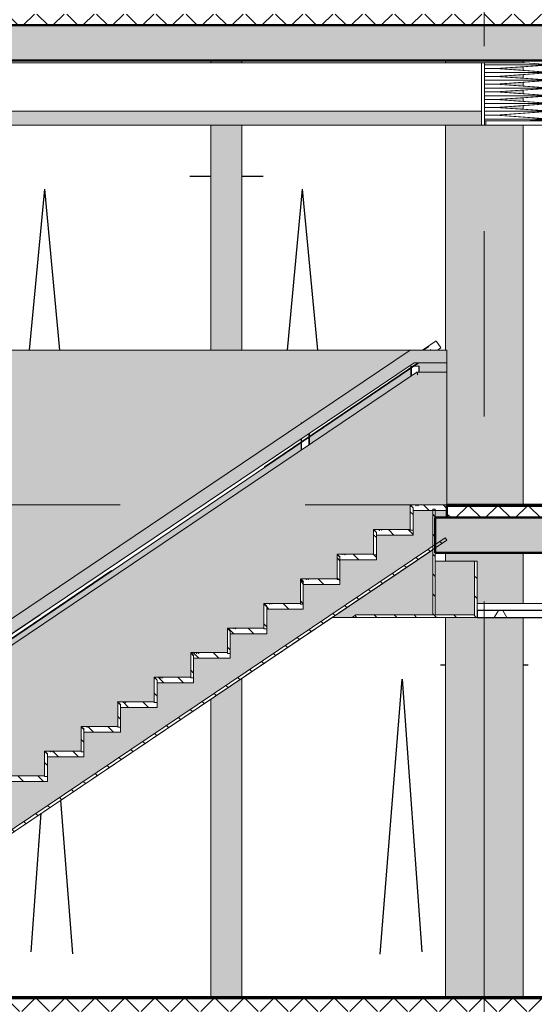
# Model space of a CAD drawing. Extents: x 50445 to 145605, y -10968 to 41989.
# Tile 273 of 338: x 93393 to 97052, y 1637 to 8637. Entities that reach past the tile are written whole.
import ezdxf

# ---------------------------------------------------------------- set-up
doc = ezdxf.new("R2010")
doc.units = 0
doc.header["$LTSCALE"] = 414.30304
doc.header["$MEASUREMENT"] = 0
for name, pattern in [('B0204', [6.8, 5, -0.6, 0.6, -0.6]), ('gestippeld', [6.35, 3.175, -3.175]), ('stramien', [22.225, 12.7, -3.175, 3.175, -3.175])]:
    doc.linetypes.add(name, pattern=pattern)
doc.layers.get('0').update_dxf_attribs({"linetype": 'CONTINUOUS'})
for name, color, linetype, lineweight in [('A-CLNG-PATT', 5, 'CONTINUOUS', 25), ('A-CLNG-SUSP', 5, 'CONTINUOUS', 25), ('A-DETL', 5, 'CONTINUOUS', 18), ('A-FLOR-CASE', 3, 'CONTINUOUS', 18), ('A-FLOR-OTLN', 6, 'CONTINUOUS', 18), ('A-FLOR-PATT', 8, 'CONTINUOUS', 50), ('A-GENM', 6, 'CONTINUOUS', 18), ('A-GLAZ', 6, 'CONTINUOUS', 18), ('A-GLAZ-GLAS', 6, 'CONTINUOUS', 25), ('I-WALL', 2, 'CONTINUOUS', 25), ('S-BEAM', 4, 'CONTINUOUS', 18), ('S-COLS', 6, 'CONTINUOUS', 18), ('S-GRID', 1, 'CONTINUOUS', 18)]:
    doc.layers.add(name, color=color, linetype=linetype, lineweight=lineweight)
doc.layers.get('A-GLAZ').off()
pattern_1 = [(45, (114825.1, 10064.78), (-106.066, 106.066), []), (135, (114825.1, 10064.78), (-106.066, -106.066), [])]
pattern_2 = [(135, (33645.57, 9397.6), (-70.71068, -70.71068), [])]

# ---------------------------------------------------------------- blocks, each defined once
blk = doc.blocks.new('65_KU_GNS huif met Barisol - Type-7861266-plotview doorsnede C C  -  1 op 100')
at = {"layer": 'A-GENM'}
blk.add_hatch(color=256, dxfattribs=at).paths.add_polyline_path([(10035.5, 7220), (15497.5, 7220), (15497.5, 7320), (10035.5, 7320)], flags=0)
for p, q in [((15497.5, 7663.2), (10035.5, 7663.2)), ((15517.5, 7663.2), (15497.5, 7663.2)), ((15497.5, 7663.2), (15497.5, 7220)), ((15517.5, 7220), (15517.5, 7663.2)), ((15517.5, 7663.2), (15807.4, 7663.2)), ((15517.5, 7662.2), (15807.4, 7662.2)), ((15517.5, 7649.4), (15990.1, 7649.4)), ((15990.1, 7649.4), (15596.2, 7621.9)), ((15610.6, 7621.9), (16004.5, 7649.4)), ((16004.5, 7649.4), (15807.4, 7663.2)), ((15807.4, 7663.2), (15807.4, 7662.2)), ((15807.4, 7662.2), (15990.1, 7649.4)), ((15517.5, 7621.9), (15596.2, 7621.9)), ((15517.5, 7594.3), (15990.1, 7594.3)), ((15517.5, 7566.8), (15596.2, 7566.8)), ((15596.2, 7621.9), (15990.1, 7594.3)), ((15990.1, 7594.3), (15596.2, 7566.8)), ((15596.2, 7566.8), (15990.1, 7539.2)), ((16004.5, 7594.3), (15610.6, 7621.9)), ((15610.6, 7566.8), (16004.5, 7594.3)), ((16004.5, 7539.2), (15610.6, 7566.8)), ((15517.5, 7539.2), (15990.1, 7539.2)), ((15517.5, 7511.7), (15596.2, 7511.7)), ((15990.1, 7539.2), (15596.2, 7511.7)), ((15596.2, 7511.7), (15990.1, 7484.1)), ((15610.6, 7511.7), (16004.5, 7539.2)), ((16004.5, 7484.1), (15610.6, 7511.7)), ((15517.5, 7484.1), (15990.1, 7484.1)), ((15517.5, 7456.6), (15596.2, 7456.6)), ((15517.5, 7429), (15990.1, 7429)), ((15990.1, 7484.1), (15596.2, 7456.6)), ((15596.2, 7456.6), (15990.1, 7429)), ((15990.1, 7429), (15596.2, 7401.5)), ((15610.6, 7456.6), (16004.5, 7484.1)), ((16004.5, 7429), (15610.6, 7456.6)), ((15610.6, 7401.5), (16004.5, 7429)), ((15517.5, 7401.5), (15596.2, 7401.5)), ((15517.5, 7374), (15990.1, 7374)), ((15596.2, 7401.5), (15990.1, 7374)), ((15990.1, 7374), (15596.2, 7346.4)), ((16004.5, 7374), (15610.6, 7401.5)), ((15610.6, 7346.4), (16004.5, 7374)), ((15497.5, 7320), (10035.5, 7320)), ((15497.5, 7220), (15497.5, 7320)), ((15517.5, 7346.4), (15596.2, 7346.4)), ((15517.5, 7318.9), (15990.1, 7318.9)), ((15517.5, 7291.3), (15596.2, 7291.3)), ((15596.2, 7346.4), (15990.1, 7318.9)), ((15990.1, 7318.9), (15596.2, 7291.3)), ((15596.2, 7291.3), (15990.1, 7263.8)), ((16004.5, 7318.9), (15610.6, 7346.4)), ((15610.6, 7291.3), (16004.5, 7318.9)), ((16004.5, 7263.8), (15610.6, 7291.3)), ((10035.5, 7220), (15497.5, 7220)), ((15497.5, 7220), (15517.5, 7220)), ((15517.5, 7263.8), (15990.1, 7263.8)), ((15517.5, 7251), (15807.4, 7251)), ((15527.5, 7250), (15517.5, 7250)), ((15517.5, 7220), (15527.5, 7220)), ((15527.5, 7250), (15527.5, 7220)), ((16027.5, 7250), (15527.5, 7250)), ((15527.5, 7220), (16027.5, 7220)), ((15990.1, 7263.8), (15807.4, 7251)), ((15807.4, 7250), (16004.5, 7263.8)), ((15807.4, 7251), (15807.4, 7250))]:
    blk.add_line(p, q, dxfattribs=at)
blk = doc.blocks.new('34_KA_houten balustrade communicatietrappen - Type-11203011-plotview doorsnede C C  -  1 op 100')
at = {"layer": 'A-FLOR-CASE'}
h = blk.add_hatch(dxfattribs=at)
h.set_pattern_fill('FP_22', color=256, style=0, pattern_type=2)
h.set_pattern_definition(pattern_2)
h.paths.add_polyline_path([(14889.7, 3720), (15465.9, 3720), (15465.9, 4120), (15447.9, 4120), (15447.9, 3738), (15167.9, 3738), (15167.9, 4490), (15149.9, 4490), (15149.9, 3738), (14603.6, 3738), (14576.9, 3720)], flags=0)
h.paths.add_polyline_path([(10067.9, 3720), (10383.9, 3720), (10383.9, 4520), (10365.9, 4520), (10365.9, 3738), (10085.9, 3738), (10085.9, 4120), (10067.9, 4120)], flags=0)
h.paths.add_polyline_path([(10301.9, 4490), (10301.9, 4520), (10283.9, 4520), (10283.9, 4490)], flags=0)
at = {"layer": 'A-GENM'}
h = blk.add_hatch(color=256, dxfattribs=at)
h.paths.add_polyline_path([(10383.9, 3720), (12167.1, 3720), (14214.1, 5097.8), (14214.9, 5104.4), (14224, 5104.4), (14989.9, 5620), (10283.9, 5620), (10283.9, 4520), (10301.9, 4520), (10301.9, 5602), (10328.1, 5602), (10328.1, 4520), (10383.9, 4520), (10383.9, 3738)], flags=0)
h.paths.add_polyline_path([(14434.4, 3720), (14576.9, 3720), (14603.6, 3738), (15149.9, 3739.1), (15149.9, 4201.6), (14461.1, 3738)], flags=0)
h = blk.add_hatch(color=256, dxfattribs=at)
h.paths.add_polyline_path([(15446.3, 3738), (15447.9, 3738), (15447.9, 4120), (15167.9, 4120), (15167.9, 3738)], flags=0)
h.paths.add_polyline_path([(10085.9, 3738), (10365.9, 3738), (10365.9, 4120), (10085.9, 4120), (10085.9, 4018)], flags=0)
for p, q in [((14989.9, 5620), (10283.9, 5620)), ((15167.9, 4490), (15149.9, 4490)), ((15149.9, 4490), (15149.9, 3738)), ((15167.9, 3738), (15167.9, 4490)), ((15168, 4120), (15447.9, 4120)), ((15465.9, 4120), (15447.9, 4120)), ((15447.9, 4120), (15447.9, 3738)), ((15465.9, 3720), (15465.9, 4120)), ((14434.4, 3720), (14576.9, 3720)), ((14603.6, 3738), (14576.9, 3720)), ((14576.9, 3720), (15465.9, 3720)), ((15149.9, 3738), (14603.6, 3738)), ((15447.9, 3738), (15167.9, 3738))]:
    blk.add_line(p, q, dxfattribs=at)
blk = doc.blocks.new('42_KA leemstuc betonkolomafwerking - Type-V52-plotview doorsnede C C  -  1 op 100')
at = {"layer": 'A-GENM'}
h = blk.add_hatch(color=256, dxfattribs=at)
h.paths.add_polyline_path([(15249.9, 4520), (15793.6, 4520), (15793.6, 7220), (15239.6, 7220), (15239.6, 5620), (15249.9, 5620), (15249.9, 4566.3)], flags=0)
h.paths.add_polyline_path([(15793.6, 7333.6), (15793.6, 7359.2), (15610.6, 7346.4), (15724.6, 7338.4)], flags=0)
h.paths.add_polyline_path([(15793.6, 7388.7), (15793.6, 7414.3), (15610.6, 7401.5), (15724.6, 7393.5)], flags=0)
h.paths.add_polyline_path([(15793.6, 7443.8), (15793.6, 7469.4), (15610.6, 7456.6)], flags=0)
h.paths.add_polyline_path([(15793.6, 7498.9), (15793.6, 7524.5), (15610.6, 7511.7)], flags=0)
h.paths.add_polyline_path([(15793.6, 7554), (15793.6, 7579.6), (15610.6, 7566.8)], flags=0)
h.paths.add_polyline_path([(15793.6, 7609.1), (15793.6, 7634.7), (15610.6, 7621.9)], flags=0)
h.paths.add_polyline_path([(15793.6, 7663.2), (15793.6, 7680), (15239.6, 7680), (15239.6, 7663.2), (15517.5, 7663.2)], flags=0)
for p, q in [((15239.6, 7680), (15239.6, 7663.2)), ((15793.6, 7680), (15793.6, 7663.2)), ((15793.6, 7634.7), (15793.6, 7609.1)), ((15793.6, 7579.6), (15793.6, 7554)), ((15793.6, 7524.5), (15793.6, 7498.9)), ((15793.6, 7469.4), (15793.6, 7443.8)), ((15793.6, 7414.3), (15793.6, 7388.7)), ((15793.6, 7359.2), (15793.6, 7333.6)), ((15239.6, 7220), (15239.6, 5620)), ((15793.6, 7220), (15793.6, 4520))]:
    blk.add_line(p, q, dxfattribs=at)
blk = doc.blocks.new('42_KA leemstuc betonkolomafwerking - Type-V69-plotview doorsnede C C  -  1 op 100')
at = {"layer": 'A-GENM'}
h = blk.add_hatch(color=256, dxfattribs=at)
h.paths.add_polyline_path([(15239.6, 1020), (15793.6, 1020), (15793.6, 3720), (15239.6, 3720), (15239.6, 1132.5)], flags=0)
h.paths.add_polyline_path([(15466.6, 3820), (15793.6, 3820), (15793.6, 4180), (15239.6, 4180), (15239.6, 4120), (15465.9, 4120), (15465.9, 3820)], flags=0)
for p, q in [((15239.6, 4180), (15239.6, 4120)), ((15793.6, 4180), (15793.6, 3820)), ((15239.6, 3720), (15239.6, 1020)), ((15793.6, 3720), (15793.6, 1020))]:
    blk.add_line(p, q, dxfattribs=at)
blk = doc.blocks.new('42_KA leemstuc betonkolomafwerking - Type-V95-plotview doorsnede C C  -  1 op 100')
at = {"layer": 'A-GENM'}
blk.add_hatch(color=256, dxfattribs=at).paths.add_polyline_path([(13793.3, 1020), (13793.3, 3288.5), (13573.3, 3140.4), (13573.3, 1020), (13776.5, 1020)], flags=0)
for p, q in [((13793.3, 3288.5), (13793.3, 1020)), ((13573.3, 3140.4), (13573.3, 1020))]:
    blk.add_line(p, q, dxfattribs=at)
blk = doc.blocks.new('31_KA_Houten kozijn draaiend deel metselwerkgevel - Type-V162-plotview doorsnede C C  -  1 op 100')
at = {"layer": 'A-GLAZ-GLAS'}
for p in [(10450.2, 5620), (10666.4, 5620)]:
    blk.add_line(p, (10558.3, 6766), dxfattribs=at)
blk = doc.blocks.new('31_KA_Houten kozijn draaiend deel metselwerkgevel begane grond - Type-V190-plotview doorsnede C C  -  1 op 100')
at = {"layer": 'A-GLAZ-GLAS'}
for p, q in [((12590.9, 1329.1), (12505.2, 2421.5)), ((12294.1, 1343), (12366, 2327.8))]:
    blk.add_line(p, q, dxfattribs=at)
blk = doc.blocks.new('31_KA_Houten kozijn draaiend deel metselwerkgevel begane grond - Type-9964744-plotview doorsnede C C  -  1 op 100')
at = {"layer": 'A-GLAZ-GLAS'}
for p, q in [((7441.9, 1325.6), (7598.3, 3281)), ((7741.9, 1343), (7600.5, 3281))]:
    blk.add_line(p, q, dxfattribs=at)
blk = doc.blocks.new('24_KA_communicatietrap - Type-V200-plotview doorsnede C C  -  1 op 100')
at = {"layer": 'A-GENM'}
for points in [[(9789.9, 2011.5), (15017.4, 5530), (15249.9, 5530), (15249.9, 5620), (14989.9, 5620), (9789.9, 2120)], [(9789.9, 1907.8), (15043.6, 5444), (15037.5, 5464), (9789.9, 1930.4), (9789.9, 1913.6)], [(15168, 5444), (15249.9, 5444), (15249.9, 5464), (15037.7, 5463.3), (15043.6, 5444)]]:
    blk.add_hatch(color=256, dxfattribs=at).paths.add_polyline_path(points, flags=0)
h = blk.add_hatch(color=256, dxfattribs=at)
h.paths.add_polyline_path([(9789.9, 1931.8), (10233.6, 2230.4), (10233.6, 2310.1), (9789.9, 2011.5), (9789.9, 1991)], flags=0)
h.paths.add_polyline_path([(10293.6, 2270.8), (14214.1, 4909.8), (14214.1, 4962.8), (10326.8, 2326.9), (10305.4, 2358.5), (10293.6, 2350.5), (10293.6, 2277.1)], flags=0)
h.paths.add_polyline_path([(14274.1, 4950.1), (14994.6, 5435.1), (14994.6, 5492.2), (14274.1, 5003.5), (14274.1, 4995.6)], flags=0)
h.paths.add_polyline_path([(15249.9, 5464), (15249.9, 5530), (15048.6, 5528.8), (15014.9, 5506), (15054.6, 5506), (15054.6, 5464), (15168, 5464)], flags=0)
h = blk.add_hatch(color=256, dxfattribs=at)
h.paths.add_polyline_path([(9880.5, 1020), (10049.9, 1020), (10049.9, 1193.9), (10051.3, 1195), (10309.9, 1195), (10309.9, 1368.9), (10311.3, 1370), (10569.9, 1370), (10569.9, 1543.9), (10571.3, 1545), (10829.9, 1545.1), (10829.9, 1718.9), (10831.3, 1720), (11089.9, 1720), (11089.9, 1893.9), (11091.3, 1895), (11349.9, 1895.1), (11349.9, 2068.9), (11351.3, 2070), (11609.9, 2070), (11609.9, 2243.9), (11611.3, 2245), (11869.9, 2245.1), (11869.9, 2418.9), (11871.3, 2420), (12129.9, 2420), (12129.9, 2593.9), (12131.3, 2595), (12389.9, 2595), (12389.9, 2768.9), (12391.3, 2770), (12649.9, 2770.1), (12649.9, 2943.9), (12651.3, 2945), (12909.9, 2945.1), (12909.9, 3118.9), (12911.3, 3120), (13169.9, 3120.1), (13169.9, 3293.9), (13171.3, 3295), (13429.9, 3295), (13429.9, 3468.9), (13431.3, 3470), (13689.9, 3470.1), (13689.9, 3643.9), (13691.3, 3645), (13949.9, 3645), (13949.9, 3818.9), (13951.3, 3820), (14209.9, 3820), (14210.1, 3994), (14211.3, 3995), (14469.9, 3995), (14469.9, 4168.9), (14471.3, 4170), (14729.9, 4170.1), (14729.9, 4343.9), (14731.3, 4345), (14989.9, 4345), (14989.9, 4518.9), (14991.3, 4520), (15249.9, 4520), (15249.9, 5444), (15043.6, 5444), (9789.9, 1907.8), (9789.9, 1020)], flags=0)
h.paths.add_polyline_path([(10411.6, 1020), (10422.7, 1020), (10411.6, 1036.6), (15149.9, 4225.8), (15149.9, 4480), (15009.9, 4480), (15009.9, 4305), (14749.9, 4305), (14749.9, 4130), (14489.9, 4130), (14489.9, 3955), (14229.9, 3955), (14229.9, 3780), (13969.9, 3780), (13969.9, 3605), (13709.9, 3605), (13709.9, 3430), (13449.9, 3430), (13449.9, 3255), (13189.9, 3255), (13189.9, 3080), (12929.9, 3080), (12929.9, 2905), (12669.9, 2905), (12669.9, 2730), (12409.9, 2730), (12409.9, 2555), (12149.9, 2555), (12149.9, 2380), (11889.9, 2380), (11889.9, 2205), (11629.9, 2205), (11629.9, 2030), (11369.9, 2030), (11369.9, 1855), (11109.9, 1855), (11109.9, 1680), (10849.9, 1680), (10849.9, 1505), (10589.9, 1505), (10589.9, 1330), (10329.9, 1330), (10329.9, 1155), (10069.9, 1155), (10069.9, 1020), (10158.7, 1020)], flags=0)
h.paths.add_polyline_path([(15221.6, 4430), (15249.9, 4430), (15249.9, 4480), (15167.9, 4480), (15168, 4430)], flags=0)
h = blk.add_hatch(dxfattribs=at)
h.set_pattern_fill('FP_22', color=256, style=0, pattern_type=2)
h.set_pattern_definition(pattern_2)
h.paths.add_polyline_path([(15009.9, 4340), (15009.9, 4498.6), (14989.9, 4518.6), (14989.9, 4340)], flags=0)
h = blk.add_hatch(dxfattribs=at)
h.set_pattern_fill('FP_22', color=256, style=0, pattern_type=2)
h.set_pattern_definition(pattern_2)
h.paths.add_polyline_path([(15168, 4480), (15249.9, 4480), (15249.9, 4520), (15046.9, 4520), (15046.9, 4514), (15044.9, 4514), (15044.9, 4520), (15031.9, 4520), (15031.9, 4514), (15029.9, 4514), (15029.9, 4520), (14991.3, 4520), (15011.3, 4500), (15009.9, 4498.6), (15009.9, 4480)], flags=0)
h = blk.add_hatch(dxfattribs=at)
h.set_pattern_fill('FP_22', color=256, style=0, pattern_type=2)
h.set_pattern_definition(pattern_2)
h.paths.add_polyline_path([(14749.9, 4165), (14749.9, 4323.6), (14729.9, 4343.6), (14729.9, 4165)], flags=0)
h = blk.add_hatch(dxfattribs=at)
h.set_pattern_fill('FP_22', color=256, style=0, pattern_type=2)
h.set_pattern_definition(pattern_2)
h.paths.add_polyline_path([(14749.9, 4305), (15009.9, 4305), (15009.9, 4340), (14989.9, 4340), (14989.9, 4345), (14786.9, 4345), (14786.9, 4339), (14784.9, 4339), (14784.9, 4345), (14771.9, 4345), (14771.9, 4339), (14769.9, 4339), (14769.9, 4345), (14731.3, 4345), (14751.3, 4325), (14749.9, 4323.6)], flags=0)
h = blk.add_hatch(dxfattribs=at)
h.set_pattern_fill('FP_22', color=256, style=0, pattern_type=2)
h.set_pattern_definition(pattern_2)
h.paths.add_polyline_path([(10422.7, 1020), (15249.9, 4269), (15238.7, 4285.6), (10411.6, 1036.6)], flags=0)
h = blk.add_hatch(dxfattribs=at)
h.set_pattern_fill('FP_22', color=256, style=0, pattern_type=2)
h.set_pattern_definition(pattern_2)
h.paths.add_polyline_path([(14489.9, 3990), (14489.9, 4148.6), (14469.9, 4168.6), (14469.9, 3990)], flags=0)
h = blk.add_hatch(dxfattribs=at)
h.set_pattern_fill('FP_22', color=256, style=0, pattern_type=2)
h.set_pattern_definition(pattern_2)
h.paths.add_polyline_path([(14749.9, 4130), (14749.9, 4165), (14729.9, 4165), (14729.9, 4170), (14471.3, 4170), (14491.3, 4150), (14489.9, 4148.6), (14489.9, 4130)], flags=0)
h = blk.add_hatch(dxfattribs=at)
h.set_pattern_fill('FP_22', color=256, style=0, pattern_type=2)
h.set_pattern_definition(pattern_2)
h.paths.add_polyline_path([(14229.9, 3815), (14229.9, 3973.6), (14209.9, 3993.6), (14209.9, 3815)], flags=0)
h = blk.add_hatch(dxfattribs=at)
h.set_pattern_fill('FP_22', color=256, style=0, pattern_type=2)
h.set_pattern_definition(pattern_2)
h.paths.add_polyline_path([(14229.9, 3955), (14489.9, 3955), (14489.9, 3990), (14469.9, 3990), (14469.9, 3995), (14212.3, 3994), (14231.3, 3975), (14229.9, 3973.6)], flags=0)
h = blk.add_hatch(dxfattribs=at)
h.set_pattern_fill('FP_22', color=256, style=0, pattern_type=2)
h.set_pattern_definition(pattern_2)
h.paths.add_polyline_path([(13969.9, 3640), (13969.9, 3798.6), (13949.9, 3818.6), (13949.9, 3640)], flags=0)
h = blk.add_hatch(dxfattribs=at)
h.set_pattern_fill('FP_22', color=256, style=0, pattern_type=2)
h.set_pattern_definition(pattern_2)
h.paths.add_polyline_path([(13969.9, 3780), (14229.9, 3780), (14229.9, 3815), (14209.9, 3815), (14209.9, 3820), (13951.3, 3820), (13971.3, 3800), (13969.9, 3798.6)], flags=0)
h = blk.add_hatch(dxfattribs=at)
h.set_pattern_fill('FP_22', color=256, style=0, pattern_type=2)
h.set_pattern_definition(pattern_2)
h.paths.add_polyline_path([(13709.9, 3465), (13709.9, 3623.6), (13689.9, 3643.6), (13689.9, 3465)], flags=0)
h = blk.add_hatch(dxfattribs=at)
h.set_pattern_fill('FP_22', color=256, style=0, pattern_type=2)
h.set_pattern_definition(pattern_2)
h.paths.add_polyline_path([(13709.9, 3605), (13969.9, 3605), (13969.9, 3640), (13949.9, 3640), (13949.9, 3645), (13691.3, 3645), (13711.3, 3625), (13709.9, 3623.6)], flags=0)
h = blk.add_hatch(dxfattribs=at)
h.set_pattern_fill('FP_22', color=256, style=0, pattern_type=2)
h.set_pattern_definition(pattern_2)
h.paths.add_polyline_path([(13449.9, 3290), (13449.9, 3448.6), (13429.9, 3468.6), (13429.9, 3290)], flags=0)
h = blk.add_hatch(dxfattribs=at)
h.set_pattern_fill('FP_22', color=256, style=0, pattern_type=2)
h.set_pattern_definition(pattern_2)
h.paths.add_polyline_path([(13709.9, 3430), (13709.9, 3465), (13689.9, 3465), (13689.9, 3470), (13431.3, 3470), (13451.3, 3450), (13449.9, 3448.6), (13449.9, 3430)], flags=0)
h = blk.add_hatch(dxfattribs=at)
h.set_pattern_fill('FP_22', color=256, style=0, pattern_type=2)
h.set_pattern_definition(pattern_2)
h.paths.add_polyline_path([(13189.9, 3115), (13189.9, 3273.6), (13169.9, 3293.6), (13169.9, 3115)], flags=0)
h = blk.add_hatch(dxfattribs=at)
h.set_pattern_fill('FP_22', color=256, style=0, pattern_type=2)
h.set_pattern_definition(pattern_2)
h.paths.add_polyline_path([(13189.9, 3255), (13449.9, 3255), (13449.9, 3290), (13429.9, 3290), (13429.9, 3295), (13171.3, 3295), (13191.3, 3275), (13189.9, 3273.6)], flags=0)
h = blk.add_hatch(dxfattribs=at)
h.set_pattern_fill('FP_22', color=256, style=0, pattern_type=2)
h.set_pattern_definition(pattern_2)
h.paths.add_polyline_path([(12929.9, 2940), (12929.9, 3098.6), (12909.9, 3118.6), (12909.9, 2940)], flags=0)
h = blk.add_hatch(dxfattribs=at)
h.set_pattern_fill('FP_22', color=256, style=0, pattern_type=2)
h.set_pattern_definition(pattern_2)
h.paths.add_polyline_path([(13189.9, 3080), (13189.9, 3115), (13169.9, 3115), (13169.9, 3120), (12911.3, 3120), (12931.3, 3100), (12929.9, 3098.6), (12929.9, 3080)], flags=0)
h = blk.add_hatch(dxfattribs=at)
h.set_pattern_fill('FP_22', color=256, style=0, pattern_type=2)
h.set_pattern_definition(pattern_2)
h.paths.add_polyline_path([(12649.9, 2765), (12669.9, 2765), (12669.9, 2923.6), (12649.9, 2943.6), (12649.9, 2849.4)], flags=0)
h = blk.add_hatch(dxfattribs=at)
h.set_pattern_fill('FP_22', color=256, style=0, pattern_type=2)
h.set_pattern_definition(pattern_2)
h.paths.add_polyline_path([(12669.9, 2905), (12929.9, 2905), (12929.9, 2940), (12909.9, 2940), (12909.9, 2945), (12651.3, 2945), (12671.3, 2925), (12669.9, 2923.6)], flags=0)
h = blk.add_hatch(dxfattribs=at)
h.set_pattern_fill('FP_22', color=256, style=0, pattern_type=2)
h.set_pattern_definition(pattern_2)
h.paths.add_polyline_path([(12409.9, 2590), (12409.9, 2748.6), (12389.9, 2768.6), (12389.9, 2590)], flags=0)
h = blk.add_hatch(dxfattribs=at)
h.set_pattern_fill('FP_22', color=256, style=0, pattern_type=2)
h.set_pattern_definition(pattern_2)
h.paths.add_polyline_path([(12409.9, 2730), (12669.9, 2730), (12669.9, 2765), (12649.9, 2765), (12649.9, 2770), (12391.3, 2770), (12411.3, 2750), (12409.9, 2748.6)], flags=0)
h = blk.add_hatch(dxfattribs=at)
h.set_pattern_fill('FP_22', color=256, style=0, pattern_type=2)
h.set_pattern_definition(pattern_2)
h.paths.add_polyline_path([(12149.9, 2555), (12409.9, 2555), (12409.9, 2590), (12389.9, 2590), (12389.9, 2595), (12131.3, 2595), (12151.3, 2575), (12149.9, 2573.6), (12149.9, 2563.3)], flags=0)
for p, q in [((14989.9, 5620), (9789.9, 2120)), ((15249.9, 5620), (14989.9, 5620)), ((15249.9, 5530), (15249.9, 5620)), ((9789.9, 2011.5), (15017.4, 5530)), ((15037.5, 5464), (9789.9, 1931.9)), ((15017.4, 5530), (15249.9, 5530)), ((15249.9, 5464), (15037.5, 5464)), ((15249.9, 5464), (15249.9, 5530)), ((15249.9, 5444), (15249.9, 5464)), ((15249.9, 4520), (15249.9, 5444)), ((14991.2, 4520.1), (14989.8, 4518.7)), ((14989.8, 4518.7), (15009.9, 4498.6)), ((15009.9, 4498.6), (14989.9, 4518.6)), ((14989.9, 4518.6), (14989.9, 4340)), ((15011.3, 4500), (14991.2, 4520.1)), ((15029.9, 4520), (14991.3, 4520)), ((14991.3, 4520), (15011.3, 4500)), ((15011.3, 4500), (15009.9, 4498.6)), ((15009.9, 4498.6), (15011.3, 4500)), ((15009.9, 4498.6), (15009.9, 4480)), ((15009.9, 4340), (15009.9, 4498.6)), ((15029.9, 4520.6), (15029.9, 4514.6)), ((15031.9, 4520.6), (15029.9, 4520.6)), ((15029.9, 4514), (15029.9, 4520)), ((15029.9, 4514.6), (15031.9, 4514.6)), ((15031.9, 4514), (15029.9, 4514)), ((15031.9, 4514.6), (15031.9, 4520.6)), ((15044.9, 4520), (15031.9, 4520)), ((15031.9, 4520), (15031.9, 4514)), ((15044.9, 4520.6), (15044.9, 4514.6)), ((15046.9, 4520.6), (15044.9, 4520.6)), ((15044.9, 4514), (15044.9, 4520)), ((15044.9, 4514.6), (15046.9, 4514.6)), ((15046.9, 4514), (15044.9, 4514)), ((15046.9, 4514.6), (15046.9, 4520.6)), ((15249.9, 4520), (15046.9, 4520)), ((15046.9, 4520), (15046.9, 4514)), ((15249.9, 4480), (15249.9, 4520)), ((15009.9, 4480), (15249.9, 4480)), ((15249.9, 4430), (15249.9, 4480)), ((14731.2, 4345.1), (14729.8, 4343.7)), ((14729.8, 4343.7), (14749.9, 4323.6)), ((14749.9, 4323.6), (14729.9, 4343.6)), ((14729.9, 4343.6), (14729.9, 4165)), ((14749.9, 4323.6), (14729.9, 4343.6)), ((14729.9, 4343.6), (14729.9, 4165)), ((14751.3, 4325), (14731.2, 4345.1)), ((14769.9, 4345), (14731.3, 4345)), ((14731.3, 4345), (14751.3, 4325)), ((14769.9, 4345.6), (14769.9, 4339.6)), ((14771.9, 4345.6), (14769.9, 4345.6)), ((14769.9, 4339), (14769.9, 4345)), ((14771.9, 4339.6), (14771.9, 4345.6)), ((14784.9, 4345), (14771.9, 4345)), ((14771.9, 4345), (14771.9, 4339)), ((14784.9, 4345.6), (14784.9, 4339.6)), ((14786.9, 4345.6), (14784.9, 4345.6)), ((14784.9, 4339), (14784.9, 4345)), ((14786.9, 4339.6), (14786.9, 4345.6)), ((14989.9, 4345), (14786.9, 4345)), ((14786.9, 4345), (14786.9, 4339)), ((14989.9, 4340), (14989.9, 4345)), ((15238.7, 4285.6), (10411.6, 1036.6)), ((14751.3, 4325), (14749.9, 4323.6)), ((14749.9, 4323.6), (14751.3, 4325)), ((14749.9, 4170), (14749.9, 4323.6)), ((14749.9, 4323.6), (14749.9, 4305)), ((14749.9, 4165), (14749.9, 4323.6)), ((14749.9, 4165), (14749.9, 4323.6)), ((14749.9, 4305), (15009.9, 4305)), ((14749.9, 4305), (15009.9, 4305)), ((14769.9, 4339.6), (14771.9, 4339.6)), ((14771.9, 4339), (14769.9, 4339)), ((14784.9, 4339.6), (14786.9, 4339.6)), ((14786.9, 4339), (14784.9, 4339)), ((15009.9, 4340), (14989.9, 4340)), ((14989.9, 4340), (15009.9, 4340)), ((15009.9, 4305), (15009.9, 4340)), ((15249.9, 4269), (15238.7, 4285.6)), ((10422.7, 1020), (15249.9, 4269)), ((10422.9, 1020), (15149.9, 4201.6)), ((14471.2, 4170.1), (14469.8, 4168.7)), ((14469.8, 4168.7), (14489.9, 4148.6)), ((14489.9, 4148.6), (14469.9, 4168.6)), ((14469.9, 4168.6), (14469.9, 3990)), ((14491.3, 4150), (14471.2, 4170.1)), ((14729.9, 4170), (14471.3, 4170)), ((14471.3, 4170), (14491.3, 4150)), ((14489.9, 4148.6), (14491.3, 4150)), ((14491.3, 4150), (14489.9, 4148.6)), ((14489.9, 3995), (14489.9, 4148.6)), ((14489.9, 3990), (14489.9, 4148.6)), ((14489.9, 4148.6), (14489.9, 4130)), ((14509.9, 4170.6), (14509.9, 4164.6)), ((14511.9, 4170.6), (14509.9, 4170.6)), ((14509.9, 4164.6), (14511.9, 4164.6)), ((14511.9, 4164.6), (14511.9, 4170.6)), ((14524.9, 4170.6), (14524.9, 4164.6)), ((14526.9, 4170.6), (14524.9, 4170.6)), ((14524.9, 4164.6), (14526.9, 4164.6)), ((14526.9, 4164.6), (14526.9, 4170.6)), ((14729.9, 4165), (14729.9, 4170)), ((14729.9, 4165), (14749.9, 4165)), ((14749.9, 4165), (14729.9, 4165)), ((14729.9, 4165), (14749.9, 4165)), ((14749.9, 4130), (14749.9, 4165)), ((14489.9, 4130), (14749.9, 4130)), ((14489.9, 4130), (14749.9, 4130)), ((14211.2, 3995.1), (14209.8, 3993.7)), ((14209.8, 3993.7), (14229.9, 3973.6)), ((14229.9, 3973.6), (14209.9, 3993.6)), ((14209.9, 3993.6), (14209.9, 3815)), ((14231.3, 3975), (14211.2, 3995.1)), ((14469.9, 3995), (14211.3, 3995)), ((14211.3, 3995), (14231.3, 3975)), ((14249.9, 3995.6), (14249.9, 3989.6)), ((14251.9, 3995.6), (14249.9, 3995.6)), ((14251.9, 3989.6), (14251.9, 3995.6)), ((14264.9, 3995.6), (14264.9, 3989.6)), ((14266.9, 3995.6), (14264.9, 3995.6)), ((14266.9, 3989.6), (14266.9, 3995.6)), ((14469.9, 3990), (14469.9, 3995)), ((14229.9, 3973.6), (14231.3, 3975)), ((14231.3, 3975), (14229.9, 3973.6)), ((14229.9, 3820), (14229.9, 3973.6)), ((14229.9, 3815), (14229.9, 3973.6)), ((14229.9, 3973.6), (14229.9, 3955)), ((14229.9, 3955), (14489.9, 3955)), ((14229.9, 3955), (14489.9, 3955)), ((14249.9, 3989.6), (14251.9, 3989.6)), ((14264.9, 3989.6), (14266.9, 3989.6)), ((14469.9, 3990), (14489.9, 3990)), ((14489.9, 3990), (14469.9, 3990)), ((14489.9, 3955), (14489.9, 3990)), ((13951.2, 3820.1), (13949.8, 3818.7)), ((13949.8, 3818.7), (13969.9, 3798.6)), ((13969.9, 3798.6), (13949.9, 3818.6)), ((13949.9, 3818.6), (13949.9, 3640)), ((13971.3, 3800), (13951.2, 3820.1)), ((14209.9, 3820), (13951.3, 3820)), ((13951.3, 3820), (13971.3, 3800)), ((13969.9, 3798.6), (13971.3, 3800)), ((13971.3, 3800), (13969.9, 3798.6)), ((13969.9, 3645), (13969.9, 3798.6)), ((13969.9, 3640), (13969.9, 3798.6)), ((13969.9, 3798.6), (13969.9, 3780)), ((13989.9, 3820.6), (13989.9, 3814.6)), ((13991.9, 3820.6), (13989.9, 3820.6)), ((13989.9, 3814.6), (13991.9, 3814.6)), ((13991.9, 3814.6), (13991.9, 3820.6)), ((14004.9, 3820.6), (14004.9, 3814.6)), ((14006.9, 3820.6), (14004.9, 3820.6)), ((14004.9, 3814.6), (14006.9, 3814.6)), ((14006.9, 3814.6), (14006.9, 3820.6)), ((14209.9, 3815), (14209.9, 3820)), ((14229.9, 3815), (14209.9, 3815)), ((14209.9, 3815), (14229.9, 3815)), ((14229.9, 3780), (14229.9, 3815)), ((13969.9, 3780), (14229.9, 3780)), ((13969.9, 3780), (14229.9, 3780)), ((13691.2, 3645.1), (13689.8, 3643.7)), ((13689.8, 3643.7), (13709.9, 3623.6)), ((13709.9, 3623.6), (13689.9, 3643.6)), ((13689.9, 3643.6), (13689.9, 3465)), ((13711.3, 3625), (13691.2, 3645.1)), ((13949.9, 3645), (13691.3, 3645)), ((13691.3, 3645), (13711.3, 3625)), ((13729.9, 3645.6), (13729.9, 3639.6)), ((13731.9, 3645.6), (13729.9, 3645.6)), ((13731.9, 3639.6), (13731.9, 3645.6)), ((13744.9, 3645.6), (13744.9, 3639.6)), ((13746.9, 3645.6), (13744.9, 3645.6)), ((13746.9, 3639.6), (13746.9, 3645.6)), ((13949.9, 3640), (13949.9, 3645)), ((13709.9, 3623.6), (13711.3, 3625)), ((13711.3, 3625), (13709.9, 3623.6)), ((13709.9, 3470), (13709.9, 3623.6)), ((13709.9, 3465), (13709.9, 3623.6)), ((13709.9, 3623.6), (13709.9, 3605)), ((13709.9, 3605), (13969.9, 3605)), ((13709.9, 3605), (13969.9, 3605)), ((13729.9, 3639.6), (13731.9, 3639.6)), ((13744.9, 3639.6), (13746.9, 3639.6)), ((13949.9, 3640), (13969.9, 3640)), ((13969.9, 3640), (13949.9, 3640)), ((13969.9, 3605), (13969.9, 3640)), ((13431.2, 3470.1), (13429.8, 3468.7)), ((13429.8, 3468.7), (13449.9, 3448.6)), ((13449.9, 3448.6), (13429.9, 3468.6)), ((13429.9, 3468.6), (13429.9, 3290)), ((13451.3, 3450), (13431.2, 3470.1)), ((13689.9, 3470), (13431.3, 3470)), ((13431.3, 3470), (13451.3, 3450)), ((13449.9, 3448.6), (13451.3, 3450)), ((13451.3, 3450), (13449.9, 3448.6)), ((13449.9, 3295), (13449.9, 3448.6)), ((13449.9, 3290), (13449.9, 3448.6)), ((13449.9, 3448.6), (13449.9, 3430)), ((13469.9, 3470.6), (13469.9, 3464.6)), ((13471.9, 3470.6), (13469.9, 3470.6)), ((13469.9, 3464.6), (13471.9, 3464.6)), ((13471.9, 3464.6), (13471.9, 3470.6)), ((13484.9, 3470.6), (13484.9, 3464.6)), ((13486.9, 3470.6), (13484.9, 3470.6)), ((13484.9, 3464.6), (13486.9, 3464.6)), ((13486.9, 3464.6), (13486.9, 3470.6)), ((13689.9, 3465), (13689.9, 3470)), ((13689.9, 3465), (13709.9, 3465)), ((13709.9, 3465), (13689.9, 3465)), ((13709.9, 3430), (13709.9, 3465)), ((13449.9, 3430), (13709.9, 3430)), ((13449.9, 3430), (13709.9, 3430)), ((13171.2, 3295.1), (13169.8, 3293.7)), ((13169.8, 3293.7), (13189.9, 3273.6)), ((13189.9, 3273.6), (13169.9, 3293.6)), ((13169.9, 3293.6), (13169.9, 3115)), ((13191.3, 3275), (13171.2, 3295.1)), ((13429.9, 3295), (13171.3, 3295)), ((13171.3, 3295), (13191.3, 3275)), ((13209.9, 3295.6), (13209.9, 3289.6)), ((13211.9, 3295.6), (13209.9, 3295.6)), ((13211.9, 3289.6), (13211.9, 3295.6)), ((13224.9, 3295.6), (13224.9, 3289.6)), ((13226.9, 3295.6), (13224.9, 3295.6)), ((13226.9, 3289.6), (13226.9, 3295.6)), ((13429.9, 3290), (13429.9, 3295)), ((13189.9, 3273.6), (13191.3, 3275)), ((13191.3, 3275), (13189.9, 3273.6)), ((13189.9, 3120), (13189.9, 3273.6)), ((13189.9, 3115), (13189.9, 3273.6)), ((13189.9, 3273.6), (13189.9, 3255)), ((13189.9, 3255), (13449.9, 3255)), ((13189.9, 3255), (13449.9, 3255)), ((13209.9, 3289.6), (13211.9, 3289.6)), ((13224.9, 3289.6), (13226.9, 3289.6)), ((13429.9, 3290), (13449.9, 3290)), ((13449.9, 3290), (13429.9, 3290)), ((13449.9, 3255), (13449.9, 3290)), ((12911.2, 3120.1), (12909.8, 3118.7)), ((12909.8, 3118.7), (12929.9, 3098.6)), ((12929.9, 3098.6), (12909.9, 3118.6)), ((12909.9, 3118.6), (12909.9, 2940)), ((12931.3, 3100), (12911.2, 3120.1)), ((13169.9, 3120), (12911.3, 3120)), ((12911.3, 3120), (12931.3, 3100)), ((12929.9, 3098.6), (12931.3, 3100)), ((12931.3, 3100), (12929.9, 3098.6)), ((12929.9, 2945), (12929.9, 3098.6)), ((12929.9, 2940), (12929.9, 3098.6)), ((12929.9, 3098.6), (12929.9, 3080)), ((12949.9, 3120.6), (12949.9, 3114.6)), ((12951.9, 3120.6), (12949.9, 3120.6)), ((12949.9, 3114.6), (12951.9, 3114.6)), ((12951.9, 3114.6), (12951.9, 3120.6)), ((12964.9, 3120.6), (12964.9, 3114.6)), ((12966.9, 3120.6), (12964.9, 3120.6)), ((12964.9, 3114.6), (12966.9, 3114.6)), ((12966.9, 3114.6), (12966.9, 3120.6)), ((13169.9, 3115), (13169.9, 3120)), ((13189.9, 3115), (13169.9, 3115)), ((13169.9, 3115), (13189.9, 3115)), ((13189.9, 3080), (13189.9, 3115)), ((12929.9, 3080), (13189.9, 3080)), ((12929.9, 3080), (13189.9, 3080)), ((12651.2, 2945.1), (12649.8, 2943.7)), ((12649.8, 2943.7), (12669.9, 2923.6)), ((12669.9, 2923.6), (12649.9, 2943.6)), ((12649.9, 2943.6), (12649.9, 2765)), ((12671.3, 2925), (12651.2, 2945.1)), ((12909.9, 2945), (12651.3, 2945)), ((12651.3, 2945), (12671.3, 2925)), ((12689.9, 2945.6), (12689.9, 2939.6)), ((12691.9, 2945.6), (12689.9, 2945.6)), ((12691.9, 2939.6), (12691.9, 2945.6)), ((12704.9, 2945.6), (12704.9, 2939.6)), ((12706.9, 2945.6), (12704.9, 2945.6)), ((12706.9, 2939.6), (12706.9, 2945.6)), ((12909.9, 2940), (12909.9, 2945)), ((12669.9, 2923.6), (12671.3, 2925)), ((12671.3, 2925), (12669.9, 2923.6)), ((12669.9, 2770), (12669.9, 2923.6)), ((12669.9, 2765), (12669.9, 2923.6)), ((12669.9, 2923.6), (12669.9, 2905)), ((12669.9, 2905), (12929.9, 2905)), ((12669.9, 2905), (12929.9, 2905)), ((12689.9, 2939.6), (12691.9, 2939.6)), ((12704.9, 2939.6), (12706.9, 2939.6)), ((12929.9, 2940), (12909.9, 2940)), ((12909.9, 2940), (12929.9, 2940)), ((12929.9, 2905), (12929.9, 2940)), ((12391.2, 2770.1), (12389.8, 2768.7)), ((12389.8, 2768.7), (12409.9, 2748.6)), ((12409.9, 2748.6), (12389.9, 2768.6)), ((12389.9, 2768.6), (12389.9, 2590)), ((12411.3, 2750), (12391.2, 2770.1)), ((12649.9, 2770), (12391.3, 2770)), ((12391.3, 2770), (12411.3, 2750)), ((12409.9, 2748.6), (12411.3, 2750)), ((12411.3, 2750), (12409.9, 2748.6)), ((12409.9, 2595), (12409.9, 2748.6)), ((12409.9, 2590), (12409.9, 2748.6)), ((12409.9, 2748.6), (12409.9, 2730)), ((12429.9, 2770.6), (12429.9, 2764.6)), ((12431.9, 2770.6), (12429.9, 2770.6)), ((12429.9, 2764.6), (12431.9, 2764.6)), ((12431.9, 2764.6), (12431.9, 2770.6)), ((12444.9, 2770.6), (12444.9, 2764.6)), ((12446.9, 2770.6), (12444.9, 2770.6)), ((12444.9, 2764.6), (12446.9, 2764.6)), ((12446.9, 2764.6), (12446.9, 2770.6)), ((12649.9, 2765), (12649.9, 2770)), ((12669.9, 2765), (12649.9, 2765)), ((12649.9, 2765), (12669.9, 2765)), ((12669.9, 2730), (12669.9, 2765)), ((12409.9, 2730), (12669.9, 2730)), ((12409.9, 2730), (12669.9, 2730)), ((12389.9, 2595), (12131.3, 2595)), ((12389.9, 2590), (12389.9, 2595)), ((12149.9, 2555), (12409.9, 2555)), ((12149.9, 2555), (12409.9, 2555)), ((12409.9, 2590), (12389.9, 2590)), ((12389.9, 2590), (12409.9, 2590)), ((12409.9, 2555), (12409.9, 2590))]:
    blk.add_line(p, q, dxfattribs=at)
blk.add_open_spline([(15043.6, 5444), (15043.1, 5445.7), (15042, 5449.2), (15040.5, 5454.1), (15039.2, 5458.3), (15038.3, 5461.5), (15037.6, 5463.5), (15037.5, 5464), (15037.5, 5464)], degree=3, dxfattribs=at)
blk = doc.blocks.new('42_KA leemstuc betonkolomafwerking - Type-V203-plotview doorsnede C C  -  1 op 100')
at = {"layer": 'A-GENM'}
h = blk.add_hatch(color=256, dxfattribs=at)
h.paths.add_polyline_path([(13573.3, 5620), (13793.3, 5620), (13793.3, 7220), (13573.3, 7220), (13573.3, 6569.4)], flags=0)
h.paths.add_polyline_path([(13573.3, 7663.2), (13793.3, 7663.2), (13793.3, 7680), (13573.3, 7680)], flags=0)
for p, q in [((13573.3, 7680), (13573.3, 7663.2)), ((13793.3, 7680), (13793.3, 7663.2)), ((13573.3, 7220), (13573.3, 5620)), ((13793.3, 7220), (13793.3, 5620))]:
    blk.add_line(p, q, dxfattribs=at)
blk = doc.blocks.new('3073_04 constructie_abt_export 08-11-2012_rvt-1-plotview doorsnede C C  -  1 op 100')
at = {"layer": 'A-FLOR-PATT', "lineweight": 18}
h = blk.add_hatch(color=7, dxfattribs=at)
h.paths.add_polyline_path([(4366.6, 7680), (21366.6, 7680), (21366.6, 7930), (4366.6, 7930), (4366.6, 7714)], flags=0)
h.paths.add_polyline_path([(54166.6, 7680), (54166.6, 7930), (26166.6, 7930), (26166.6, 7680), (53293.9, 7680)], flags=0)
h = blk.add_hatch(color=7, dxfattribs=at)
h.paths.add_polyline_path([(4366.6, 4180), (10366.6, 4180), (10366.6, 4430), (4366.6, 4430), (4366.6, 4280.2)], flags=0)
h.paths.add_polyline_path([(15166.6, 4180), (54166.6, 4180), (54166.6, 4430), (15166.6, 4430), (15166.6, 4280.2)], flags=0)
at = {"layer": 'A-FLOR-OTLN', "color": 90, "lineweight": 50}
for p, q in [((21366.6, 7930), (4366.6, 7930)), ((4366.6, 7680), (21366.6, 7680)), ((54166.6, 4430), (15166.6, 4430)), ((15166.6, 4430), (15166.6, 4180)), ((15166.6, 4180), (54166.6, 4180))]:
    blk.add_line(p, q, dxfattribs=at)
blk = doc.blocks.new('28_ABT-C_staal_SHS_CF__kolom - SHS60x60x4-3118519-plotview doorsnede C C  -  1 op 100')
at = {"layer": 'S-COLS', "color": 170, "linetype": 'gestippeld', "lineweight": 5}
for p, q in [((14998.6, 5437), (14998.6, 5506)), ((15050.6, 5463.3), (15050.6, 5506))]:
    blk.add_line(p, q, dxfattribs=at)
blk = doc.blocks.new('28_ABT-C_staal_SHS_CF__kolom - SHS60x60x4-3118033-plotview doorsnede C C  -  1 op 100')
at = {"layer": 'S-COLS', "color": 170, "linetype": 'gestippeld', "lineweight": 5}
for p, q in [((14218.1, 5100.5), (14218.1, 5104.4)), ((14218.1, 4911.5), (14218.1, 4992)), ((14270.1, 4946.5), (14270.1, 5027))]:
    blk.add_line(p, q, dxfattribs=at)
blk = doc.blocks.new('28_ABT-C_staal_SHS_CF__ligger - SHS60x60x4-3118324-plotview doorsnede C C  -  1 op 100')
at = {"layer": 'S-BEAM', "color": 170, "lineweight": 5}
for p, q in [((15174.5, 5686.8), (15076.1, 5620)), ((15174.5, 5686.8), (15177.9, 5681.8)), ((15177.9, 5681.8), (15204.9, 5642.1)), ((15182.9, 5620), (15208.2, 5637.1)), ((15204.9, 5642.1), (15208.2, 5637.1)), ((10327.2, 2326.3), (15050.3, 5530))]:
    blk.add_line(p, q, dxfattribs=at)
at = {"layer": 'S-BEAM', "color": 170, "linetype": 'gestippeld', "lineweight": 5}
for p, q in [((15122.6, 5646.7), (15083.2, 5620)), ((15043.1, 5530), (10335.5, 2336.7))]:
    blk.add_line(p, q, dxfattribs=at)
at = {"layer": 'S-BEAM', "linetype": 'B0204', "lineweight": 5}
for p, q in [((15137.2, 5625.2), (15129.5, 5620)), ((12357.9, 3739.9), (10280.4, 2330.8))]:
    blk.add_line(p, q, dxfattribs=at)
blk = doc.blocks.new('10844_ABT model nieuw_export 08-11-2012_rvt-1-plotview doorsnede C C  -  1 op 100')
at = {"layer": 'S-COLS', "color": 170, "lineweight": 5}
for p, q in [((14994.6, 5506), (14994.6, 5433.7)), ((15048.6, 5506), (15000.6, 5506)), ((15054.6, 5506), (15048.6, 5506)), ((15054.6, 5462.8), (15054.6, 5506)), ((14214.1, 5104.4), (14214.1, 5097.8)), ((14220.1, 5104.4), (14214.1, 5104.4)), ((14224, 5104.4), (14220.1, 5104.4)), ((14214.1, 4989.3), (14214.1, 4908.4)), ((14274.1, 4948.8), (14274.1, 5029.7))]:
    blk.add_line(p, q, dxfattribs=at)
at = {"color": 170, "lineweight": 5}
for name in ['28_ABT-C_staal_SHS_CF__ligger - SHS60x60x4-3118324-plotview doorsnede C C  -  1 op 100', '28_ABT-C_staal_SHS_CF__kolom - SHS60x60x4-3118519-plotview doorsnede C C  -  1 op 100', '28_ABT-C_staal_SHS_CF__kolom - SHS60x60x4-3118033-plotview doorsnede C C  -  1 op 100']:
    blk.add_blockref(name, (0, 0), dxfattribs=at)

msp = doc.modelspace()

# ---------------------------------------------------------------- hatches: boundary and pattern name
at = {"layer": 'A-CLNG-PATT', "lineweight": 18}
h = msp.add_hatch(dxfattribs=at)
h.set_pattern_fill('FP_21', color=256, angle=150, style=0, pattern_type=2)
h.set_pattern_definition([(60, (114825.1, 10064.8), (-692.82, 400), []), (120, (114825.1, 10064.8), (-692.82, -400), [])])
h.paths.add_polyline_path([(134568.5, 4387.2), (134568.5, 4437.2), (96646.1, 4437.2), (96646.1, 4387.2), (134473.4, 4387.2)], flags=0)
h.paths.add_polyline_path([(86324.1, 4387.2), (91246.2, 4387.2), (91246.2, 4437.2), (86324.1, 4437.2)], flags=0)
at = {"layer": 'A-FLOR-PATT', "lineweight": 18}
h = msp.add_hatch(dxfattribs=at)
h.set_pattern_fill('FP_6', color=256, angle=135, style=0, pattern_type=2)
h.set_pattern_definition(pattern_1)
h.paths.add_polyline_path([(111096.9, 8597.2), (135346.1, 8597.2), (135346.1, 8687.2), (135334.1, 8687.2), (135334.1, 8677.2), (107429.4, 8677.2), (107429.4, 8597.2), (109983.8, 8597.2)], flags=0)
h.paths.add_polyline_path([(85546.1, 8597.2), (102313.4, 8597.2), (102313.4, 8677.2), (85546.1, 8677.2)], flags=0)
h = msp.add_hatch(color=256, dxfattribs=at)
h.paths.add_polyline_path([(108870.6, 5177.2), (109459.1, 5177.2), (109459.1, 5187.2), (96429.4, 5187.2), (96430.4, 5177.2), (107757.4, 5177.2)], flags=0)
h.paths.add_polyline_path([(129169.1, 5177.2), (129169.1, 5187.2), (112909.1, 5187.2), (112909.1, 5177.2), (128907.6, 5177.2)], flags=0)
h = msp.add_hatch(dxfattribs=at)
h.set_pattern_fill('FP_6', color=256, angle=135, style=0, pattern_type=2)
h.set_pattern_definition(pattern_1)
h.paths.add_polyline_path([(87720.5, 5097.2), (91314.4, 5097.2), (91313.4, 5177.2), (85547.1, 5177.2), (85547.1, 5097.2), (86607.3, 5097.2)], flags=0)
h.paths.add_polyline_path([(135346.1, 5097.2), (135346.1, 5177.2), (96430.4, 5177.2), (96430.4, 5097.2), (134473.4, 5097.2)], flags=0)
h = msp.add_hatch(dxfattribs=at)
h.set_pattern_fill('FP_6', color=256, angle=135, style=0, pattern_type=2)
h.set_pattern_definition(pattern_1)
h.paths.add_polyline_path([(102191.6, 1587.2), (135616.1, 1587.2), (135616.1, 1687.2), (135476.1, 1687.2), (135476.1, 1677.2), (85436.1, 1677.2), (85436.1, 1687.2), (85300.3, 1687.2), (85300.3, 1587.2), (101913.3, 1587.2)], flags=0)
h = msp.add_hatch(color=256, dxfattribs=at)
h.paths.add_polyline_path([(107757.4, 1677.2), (129169.1, 1677.2), (129169.1, 1687.2), (107696.1, 1687.2), (107696.1, 1677.2)], flags=0)
h.paths.add_polyline_path([(92173.1, 1677.2), (96419.1, 1677.2), (96419.1, 1687.2), (91723.1, 1687.2), (91723.1, 1677.2)], flags=0)
h.paths.add_polyline_path([(100256.1, 1677.2), (104029.3, 1677.2), (104029.3, 1687.2), (100256.1, 1687.2)], flags=0)

# ---------------------------------------------------------------- linework, layer by layer
at = {"layer": 'A-CLNG-SUSP'}
for p, q in [((134568.5, 4437.2), (96646.1, 4437.2)), ((96646.1, 4437.2), (96646.1, 4387.2)), ((96646.1, 4387.2), (134568.5, 4387.2))]:
    msp.add_line(p, q, dxfattribs=at)
at = {"layer": 'A-DETL', "linetype": 'stramien'}
for p, q in [((137516.8, 5187.2), (76916.8, 5187.2)), ((137416.8, 1687.2), (76916.8, 1687.2))]:
    msp.add_line(p, q, dxfattribs=at)
at = {"layer": 'A-FLOR-OTLN', "lineweight": 50}
for p, q in [((85546.1, 8597.2), (102313.4, 8597.2)), ((135346.1, 5187.2), (96429.4, 5187.2)), ((96429.4, 5187.2), (96429.4, 5177.2)), ((96429.4, 5177.2), (96430.4, 5177.2)), ((96430.4, 5177.2), (96430.4, 5097.2)), ((96430.4, 5097.2), (135346.1, 5097.2)), ((135616.1, 1687.2), (85300.3, 1687.2)), ((96419.1, 1687.2), (96419.1, 1677.2))]:
    msp.add_line(p, q, dxfattribs=at)
at = {"layer": 'A-FLOR-OTLN'}
for p, q in [((96430.4, 5177.2), (135346.1, 5177.2)), ((135476.1, 1677.2), (85436.1, 1677.2))]:
    msp.add_line(p, q, dxfattribs=at)
at = {"layer": 'A-GENM'}
msp.add_line((96645.4, 4487.2), (97326.9, 4487.2), dxfattribs=at)
at = {"layer": 'I-WALL'}
for p, q in [((94752.8, 7522.2), (94602.6, 7522.2)), ((95123, 7522.2), (94972.8, 7522.2)), ((96419.1, 4047.2), (96384.1, 4047.2)), ((97008.1, 4047.2), (96973.1, 4047.2))]:
    msp.add_line(p, q, dxfattribs=at)
at = {"layer": 'S-GRID', "linetype": 'stramien'}
msp.add_line((96696.1, -9967.8), (96696.1, 31258.5), dxfattribs=at)

# ---------------------------------------------------------------- block references
at = {"lineweight": 5}
for name in ['10844_ABT model nieuw_export 08-11-2012_rvt-1-plotview doorsnede C C  -  1 op 100', '3073_04 constructie_abt_export 08-11-2012_rvt-1-plotview doorsnede C C  -  1 op 100']:
    msp.add_blockref(name, (81179.5, 667.2), dxfattribs=at)
at = {"layer": 'A-GENM'}
for name in ['65_KU_GNS huif met Barisol - Type-7861266-plotview doorsnede C C  -  1 op 100', '42_KA leemstuc betonkolomafwerking - Type-V203-plotview doorsnede C C  -  1 op 100', '42_KA leemstuc betonkolomafwerking - Type-V52-plotview doorsnede C C  -  1 op 100', '24_KA_communicatietrap - Type-V200-plotview doorsnede C C  -  1 op 100', '34_KA_houten balustrade communicatietrappen - Type-11203011-plotview doorsnede C C  -  1 op 100', '42_KA leemstuc betonkolomafwerking - Type-V69-plotview doorsnede C C  -  1 op 100', '42_KA leemstuc betonkolomafwerking - Type-V95-plotview doorsnede C C  -  1 op 100']:
    msp.add_blockref(name, (81179.5, 667.2), dxfattribs=at)
at = {"layer": 'A-GLAZ', "lineweight": 25}
for name, p in [('31_KA_Houten kozijn draaiend deel metselwerkgevel - Type-V162-plotview doorsnede C C  -  1 op 100', (83012.9, 667.2)), ('31_KA_Houten kozijn draaiend deel metselwerkgevel - Type-V162-plotview doorsnede C C  -  1 op 100', (84846.2, 667.2)), ('31_KA_Houten kozijn draaiend deel metselwerkgevel begane grond - Type-9964744-plotview doorsnede C C  -  1 op 100', (88513.2, 667.2)), ('31_KA_Houten kozijn draaiend deel metselwerkgevel begane grond - Type-V190-plotview doorsnede C C  -  1 op 100', (81179.5, 667.2))]:
    msp.add_blockref(name, p, dxfattribs=at)

doc.saveas('drawing.dxf')
